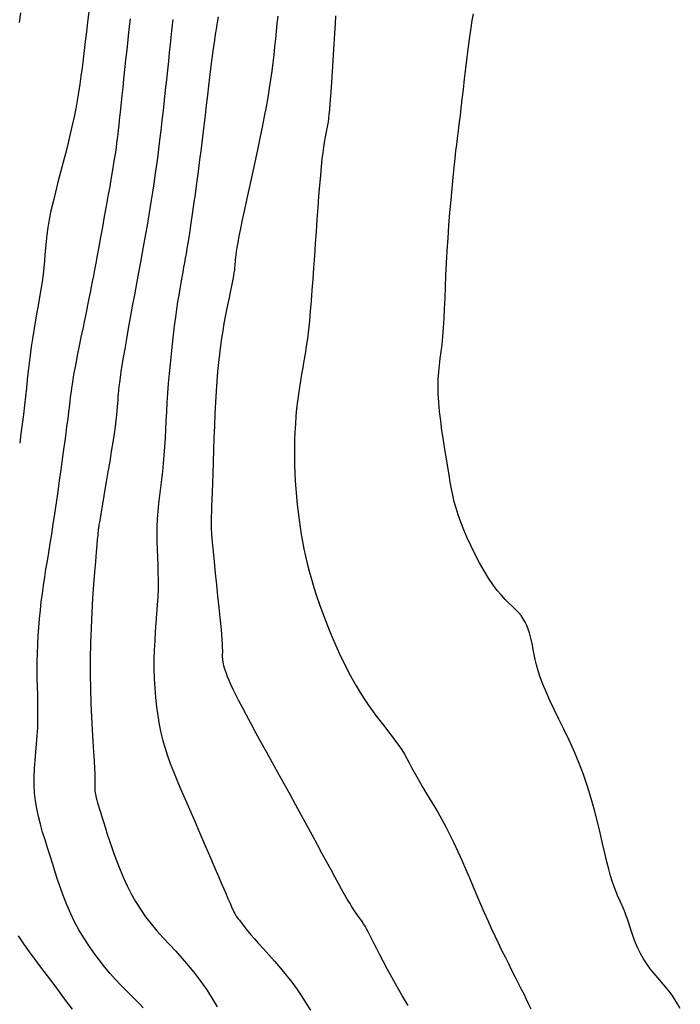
# Model space of a CAD drawing. Header units: millimetres. Extents: x 32690613 to 32693367, y 5343692 to 5344708.
# Tile 276 of 656: x 32692693 to 32692698, y 5344011 to 5344018. Entities that reach past the tile are written whole.
import ezdxf

# ---------------------------------------------------------------- set-up
doc = ezdxf.new("R2010")
doc.units = ezdxf.units.MM
doc.header["$LTSCALE"] = 20
for name, color, linetype in [('02-DGM_HL_492.50', 92, 'Continuous'), ('02-DGM_HL_493.00', 102, 'Continuous'), ('02-DGM_HL_493.50', 112, 'Continuous'), ('02-DGM_HL_494.00', 122, 'Continuous'), ('02-DGM_HL_494.50', 132, 'Continuous'), ('02-DGM_HL_495.00', 142, 'Continuous'), ('02-DGM_HL_495.50', 152, 'Continuous'), ('02-DGM_HL_496.00', 162, 'Continuous')]:
    doc.layers.add(name, color=color, linetype=linetype)

msp = doc.modelspace()

# ---------------------------------------------------------------- linework, layer by layer
at = {"layer": '02-DGM_HL_492.50', "elevation": 492.5, "flags": 128}
msp.add_lwpolyline([(32692698.1605, 5344010.7783), (32692698.1399, 5344010.814), (32692698.1193, 5344010.8479), (32692698.0974, 5344010.8808), (32692698.0729, 5344010.9136), (32692698.0461, 5344010.9465), (32692698.0178, 5344010.9797), (32692697.9888, 5344011.0135), (32692697.9596, 5344011.0481), (32692697.9311, 5344011.0837), (32692697.9039, 5344011.1207), (32692697.8787, 5344011.1591), (32692697.8561, 5344011.1991), (32692697.8361, 5344011.24), (32692697.8184, 5344011.2812), (32692697.8027, 5344011.3218), (32692697.7889, 5344011.361), (32692697.7767, 5344011.3981), (32692697.7658, 5344011.4324), (32692697.756, 5344011.463), (32692697.7471, 5344011.4894), (32692697.739, 5344011.5122), (32692697.7313, 5344011.5322), (32692697.7239, 5344011.5501), (32692697.7166, 5344011.5668), (32692697.7092, 5344011.583), (32692697.7014, 5344011.5996), (32692697.6931, 5344011.6174), (32692697.6841, 5344011.6371), (32692697.6744, 5344011.6596), (32692697.6639, 5344011.6858), (32692697.6526, 5344011.7165), (32692697.6405, 5344011.7527), (32692697.6276, 5344011.7952), (32692697.6138, 5344011.8448), (32692697.5991, 5344011.9025), (32692697.5835, 5344011.9686), (32692697.5667, 5344012.0424), (32692697.5482, 5344012.1224), (32692697.5279, 5344012.2074), (32692697.5053, 5344012.2959), (32692697.4801, 5344012.3868), (32692697.452, 5344012.4786), (32692697.4206, 5344012.5701), (32692697.3858, 5344012.66), (32692697.3485, 5344012.7478), (32692697.3098, 5344012.8329), (32692697.2709, 5344012.9148), (32692697.2327, 5344012.993), (32692697.1964, 5344013.0671), (32692697.1631, 5344013.1365), (32692697.134, 5344013.2008), (32692697.1098, 5344013.2595), (32692697.0901, 5344013.3132), (32692697.0742, 5344013.3622), (32692697.0616, 5344013.4073), (32692697.0515, 5344013.4488), (32692697.0432, 5344013.4873), (32692697.036, 5344013.5235), (32692697.0294, 5344013.5577), (32692697.0226, 5344013.5906), (32692697.0153, 5344013.6221), (32692697.0072, 5344013.6523), (32692696.9979, 5344013.6812), (32692696.9872, 5344013.7089), (32692696.9747, 5344013.7353), (32692696.9601, 5344013.7604), (32692696.9431, 5344013.7844), (32692696.9235, 5344013.8073), (32692696.9014, 5344013.83), (32692696.877, 5344013.8537), (32692696.8505, 5344013.8792), (32692696.8221, 5344013.9078), (32692696.7921, 5344013.9403), (32692696.7606, 5344013.9778), (32692696.7278, 5344014.0215), (32692696.6941, 5344014.0718), (32692696.6599, 5344014.1278), (32692696.626, 5344014.188), (32692696.593, 5344014.2509), (32692696.5614, 5344014.315), (32692696.5319, 5344014.3789), (32692696.5052, 5344014.441), (32692696.4818, 5344014.5), (32692696.4623, 5344014.5548), (32692696.446, 5344014.6063), (32692696.4325, 5344014.6557), (32692696.421, 5344014.7045), (32692696.411, 5344014.754), (32692696.4017, 5344014.8054), (32692696.3925, 5344014.8601), (32692696.3828, 5344014.9195), (32692696.3721, 5344014.9844), (32692696.3608, 5344015.0538), (32692696.3493, 5344015.1262), (32692696.3383, 5344015.2001), (32692696.3283, 5344015.274), (32692696.3198, 5344015.3465), (32692696.3133, 5344015.416), (32692696.3094, 5344015.4812), (32692696.3084, 5344015.541), (32692696.31, 5344015.5963), (32692696.3137, 5344015.6487), (32692696.3189, 5344015.6997), (32692696.3252, 5344015.7507), (32692696.3319, 5344015.8032), (32692696.3386, 5344015.8588), (32692696.3447, 5344015.9188), (32692696.3499, 5344015.9845), (32692696.3542, 5344016.0557), (32692696.358, 5344016.132), (32692696.3615, 5344016.2129), (32692696.3651, 5344016.298), (32692696.3689, 5344016.3869), (32692696.3733, 5344016.4791), (32692696.3785, 5344016.5741), (32692696.3847, 5344016.6713), (32692696.3918, 5344016.7693), (32692696.3995, 5344016.8664), (32692696.4076, 5344016.961), (32692696.4158, 5344017.0514), (32692696.4239, 5344017.1359), (32692696.4317, 5344017.213), (32692696.4389, 5344017.2809), (32692696.4453, 5344017.3388), (32692696.4512, 5344017.3885), (32692696.4566, 5344017.4329), (32692696.462, 5344017.4744), (32692696.4673, 5344017.5159), (32692696.473, 5344017.56), (32692696.4792, 5344017.6094), (32692696.4861, 5344017.6667), (32692696.4938, 5344017.7338), (32692696.5024, 5344017.8088), (32692696.5116, 5344017.8892), (32692696.5212, 5344017.9724), (32692696.531, 5344018.0556), (32692696.541, 5344018.1363), (32692696.5508, 5344018.2118), (32692696.5603, 5344018.2795), (32692696.5694, 5344018.3373), (32692696.578, 5344018.3859)], dxfattribs=at)
at = {"layer": '02-DGM_HL_493.00', "elevation": 493, "flags": 128}
msp.add_lwpolyline([(32692695.5251, 5344018.3724), (32692695.521, 5344018.3094), (32692695.5165, 5344018.236), (32692695.5115, 5344018.1554), (32692695.5062, 5344018.0709), (32692695.5008, 5344017.9856), (32692695.4955, 5344017.9028), (32692695.4904, 5344017.8257), (32692695.4856, 5344017.7574), (32692695.4813, 5344017.7005), (32692695.4774, 5344017.654), (32692695.4738, 5344017.6162), (32692695.4703, 5344017.5856), (32692695.467, 5344017.5604), (32692695.4635, 5344017.539), (32692695.46, 5344017.5198), (32692695.4562, 5344017.501), (32692695.452, 5344017.4811), (32692695.4476, 5344017.4589), (32692695.4428, 5344017.4335), (32692695.4377, 5344017.4036), (32692695.4323, 5344017.3683), (32692695.4266, 5344017.3264), (32692695.4208, 5344017.277), (32692695.4147, 5344017.2189), (32692695.4083, 5344017.1515), (32692695.4019, 5344017.0759), (32692695.3953, 5344016.9936), (32692695.3887, 5344016.9062), (32692695.382, 5344016.8152), (32692695.3754, 5344016.722), (32692695.3689, 5344016.6283), (32692695.3625, 5344016.5356), (32692695.3562, 5344016.4451), (32692695.35, 5344016.3574), (32692695.3438, 5344016.2728), (32692695.3375, 5344016.1915), (32692695.3309, 5344016.1138), (32692695.3241, 5344016.0399), (32692695.3169, 5344015.9703), (32692695.3091, 5344015.9051), (32692695.3009, 5344015.8445), (32692695.2922, 5344015.7877), (32692695.2832, 5344015.7339), (32692695.2741, 5344015.6821), (32692695.2652, 5344015.6316), (32692695.2564, 5344015.5813), (32692695.2481, 5344015.5305), (32692695.2403, 5344015.4782), (32692695.2332, 5344015.4238), (32692695.227, 5344015.3673), (32692695.2216, 5344015.309), (32692695.2171, 5344015.2493), (32692695.2136, 5344015.1885), (32692695.2112, 5344015.1268), (32692695.2099, 5344015.0645), (32692695.2098, 5344015.002), (32692695.2109, 5344014.9395), (32692695.2132, 5344014.8773), (32692695.2166, 5344014.8154), (32692695.2209, 5344014.754), (32692695.2261, 5344014.6934), (32692695.2321, 5344014.6336), (32692695.2388, 5344014.5749), (32692695.2461, 5344014.5173), (32692695.254, 5344014.461), (32692695.2626, 5344014.4056), (32692695.2721, 5344014.3506), (32692695.2827, 5344014.2954), (32692695.2946, 5344014.2396), (32692695.308, 5344014.1827), (32692695.3231, 5344014.1241), (32692695.34, 5344014.0635), (32692695.359, 5344014.0005), (32692695.3799, 5344013.9354), (32692695.4025, 5344013.869), (32692695.4266, 5344013.8018), (32692695.452, 5344013.7344), (32692695.4784, 5344013.6674), (32692695.5058, 5344013.6014), (32692695.5339, 5344013.5371), (32692695.5625, 5344013.4749), (32692695.5917, 5344013.4149), (32692695.6213, 5344013.3571), (32692695.6513, 5344013.3016), (32692695.6817, 5344013.2482), (32692695.7125, 5344013.1971), (32692695.7436, 5344013.1481), (32692695.775, 5344013.1013), (32692695.8067, 5344013.0567), (32692695.8383, 5344013.0141), (32692695.8695, 5344012.9733), (32692695.9001, 5344012.9342), (32692695.9295, 5344012.8966), (32692695.9576, 5344012.8602), (32692695.9839, 5344012.825), (32692696.0082, 5344012.7908), (32692696.0303, 5344012.7572), (32692696.0505, 5344012.7241), (32692696.0695, 5344012.691), (32692696.088, 5344012.6574), (32692696.1064, 5344012.6231), (32692696.1255, 5344012.5876), (32692696.1457, 5344012.5505), (32692696.1677, 5344012.5115), (32692696.1919, 5344012.4702), (32692696.2182, 5344012.4265), (32692696.2461, 5344012.3803), (32692696.2754, 5344012.3315), (32692696.3056, 5344012.2801), (32692696.3364, 5344012.2259), (32692696.3676, 5344012.1689), (32692696.3986, 5344012.109), (32692696.4292, 5344012.0463), (32692696.4594, 5344011.9813), (32692696.4893, 5344011.9145), (32692696.5187, 5344011.8468), (32692696.5477, 5344011.7786), (32692696.5764, 5344011.7107), (32692696.6048, 5344011.6437), (32692696.6329, 5344011.5782), (32692696.6606, 5344011.5148), (32692696.6881, 5344011.4534), (32692696.7152, 5344011.394), (32692696.742, 5344011.3365), (32692696.7685, 5344011.2806), (32692696.7946, 5344011.2265), (32692696.8204, 5344011.1738), (32692696.8459, 5344011.1226), (32692696.871, 5344011.0728), (32692696.8954, 5344011.0245), (32692696.9191, 5344010.9779), (32692696.9417, 5344010.9333), (32692696.9629, 5344010.8907), (32692696.9827, 5344010.8505), (32692697.0007, 5344010.8129), (32692697.0168, 5344010.7779)], dxfattribs=at)
at = {"layer": '02-DGM_HL_493.50', "elevation": 493.5, "flags": 128}
msp.add_lwpolyline([(32692696.0798, 5344010.8037), (32692696.0365, 5344010.8746), (32692695.9954, 5344010.9451), (32692695.957, 5344011.0135), (32692695.9219, 5344011.0781), (32692695.8905, 5344011.1372), (32692695.8632, 5344011.1896), (32692695.8397, 5344011.2354), (32692695.8195, 5344011.2754), (32692695.8021, 5344011.3101), (32692695.7869, 5344011.3402), (32692695.7735, 5344011.3663), (32692695.7613, 5344011.3891), (32692695.75, 5344011.4092), (32692695.7389, 5344011.4273), (32692695.7278, 5344011.444), (32692695.7166, 5344011.4602), (32692695.705, 5344011.4764), (32692695.6927, 5344011.4935), (32692695.6796, 5344011.5122), (32692695.6653, 5344011.5332), (32692695.6498, 5344011.5573), (32692695.6327, 5344011.585), (32692695.6139, 5344011.6166), (32692695.5933, 5344011.6523), (32692695.5708, 5344011.6923), (32692695.5461, 5344011.7367), (32692695.5191, 5344011.7857), (32692695.4897, 5344011.8395), (32692695.4578, 5344011.8982), (32692695.4232, 5344011.9619), (32692695.3862, 5344012.0301), (32692695.3472, 5344012.1021), (32692695.3064, 5344012.1772), (32692695.2641, 5344012.255), (32692695.2207, 5344012.3346), (32692695.1765, 5344012.4155), (32692695.1317, 5344012.497), (32692695.0868, 5344012.5786), (32692695.0423, 5344012.6592), (32692694.9986, 5344012.7383), (32692694.9563, 5344012.8149), (32692694.9161, 5344012.8883), (32692694.8783, 5344012.9575), (32692694.8435, 5344013.022), (32692694.8123, 5344013.0807), (32692694.7851, 5344013.1331), (32692694.7617, 5344013.1796), (32692694.7417, 5344013.2206), (32692694.7248, 5344013.2567), (32692694.7107, 5344013.2885), (32692694.6991, 5344013.3164), (32692694.6896, 5344013.3409), (32692694.6819, 5344013.3627), (32692694.6757, 5344013.3822), (32692694.6708, 5344013.3997), (32692694.6671, 5344013.4155), (32692694.6644, 5344013.4298), (32692694.6625, 5344013.443), (32692694.6615, 5344013.4552), (32692694.661, 5344013.4667), (32692694.661, 5344013.4778), (32692694.6612, 5344013.4891), (32692694.6616, 5344013.5018), (32692694.6617, 5344013.5177), (32692694.6612, 5344013.5383), (32692694.6601, 5344013.5654), (32692694.6579, 5344013.6005), (32692694.6544, 5344013.6452), (32692694.6493, 5344013.7014), (32692694.6425, 5344013.7696), (32692694.6344, 5344013.8477), (32692694.6254, 5344013.9324), (32692694.616, 5344014.0206), (32692694.6067, 5344014.1092), (32692694.5979, 5344014.195), (32692694.5902, 5344014.2748), (32692694.584, 5344014.3454), (32692694.5797, 5344014.4048), (32692694.5772, 5344014.455), (32692694.5761, 5344014.4988), (32692694.5763, 5344014.5394), (32692694.5774, 5344014.5797), (32692694.5793, 5344014.6226), (32692694.5816, 5344014.6712), (32692694.5841, 5344014.7285), (32692694.5866, 5344014.7967), (32692694.5891, 5344014.8743), (32692694.5917, 5344014.9592), (32692694.5944, 5344015.0492), (32692694.5975, 5344015.1421), (32692694.6009, 5344015.2358), (32692694.6046, 5344015.328), (32692694.6089, 5344015.4167), (32692694.6138, 5344015.4999), (32692694.6192, 5344015.5779), (32692694.6252, 5344015.651), (32692694.6319, 5344015.72), (32692694.6391, 5344015.7851), (32692694.6468, 5344015.8471), (32692694.6552, 5344015.9063), (32692694.6642, 5344015.9633), (32692694.6737, 5344016.0185), (32692694.6836, 5344016.0717), (32692694.6936, 5344016.1225), (32692694.7035, 5344016.1706), (32692694.713, 5344016.2156), (32692694.7219, 5344016.2572), (32692694.7299, 5344016.2951), (32692694.7368, 5344016.3288), (32692694.7425, 5344016.3581), (32692694.747, 5344016.3837), (32692694.7505, 5344016.4059), (32692694.7532, 5344016.4256), (32692694.7552, 5344016.4432), (32692694.7567, 5344016.4594), (32692694.7579, 5344016.4748), (32692694.759, 5344016.4899), (32692694.7601, 5344016.5057), (32692694.7616, 5344016.5232), (32692694.7639, 5344016.5439), (32692694.7673, 5344016.5692), (32692694.7722, 5344016.6005), (32692694.7789, 5344016.6392), (32692694.7879, 5344016.6865), (32692694.7994, 5344016.7441), (32692694.8136, 5344016.8125), (32692694.8303, 5344016.8904), (32692694.8487, 5344016.9755), (32692694.8684, 5344017.0658), (32692694.8887, 5344017.1592), (32692694.9091, 5344017.2534), (32692694.9291, 5344017.3465), (32692694.9479, 5344017.4362), (32692694.9653, 5344017.5209), (32692694.981, 5344017.6008), (32692694.9953, 5344017.6764), (32692695.0083, 5344017.7484), (32692695.0198, 5344017.8173), (32692695.0302, 5344017.8837), (32692695.0394, 5344017.9482), (32692695.0475, 5344018.0115), (32692695.0546, 5344018.074), (32692695.061, 5344018.1356), (32692695.067, 5344018.1962), (32692695.0729, 5344018.2556), (32692695.079, 5344018.3136), (32692695.0856, 5344018.37)], dxfattribs=at)
at = {"layer": '02-DGM_HL_494.00', "elevation": 494, "flags": 128}
msp.add_lwpolyline([(32692694.6269, 5344018.3649), (32692694.6225, 5344018.337), (32692694.6173, 5344018.3051), (32692694.6114, 5344018.2691), (32692694.605, 5344018.2289), (32692694.5981, 5344018.1847), (32692694.5909, 5344018.1365), (32692694.5835, 5344018.0842), (32692694.5759, 5344018.028), (32692694.5682, 5344017.9677), (32692694.5605, 5344017.9036), (32692694.5525, 5344017.8358), (32692694.5443, 5344017.7644), (32692694.5357, 5344017.6895), (32692694.5266, 5344017.6112), (32692694.5171, 5344017.5298), (32692694.5069, 5344017.4453), (32692694.496, 5344017.358), (32692694.4847, 5344017.2693), (32692694.473, 5344017.1805), (32692694.4614, 5344017.0932), (32692694.4499, 5344017.0087), (32692694.4388, 5344016.9286), (32692694.4282, 5344016.8543), (32692694.4185, 5344016.7873), (32692694.4097, 5344016.7285), (32692694.4018, 5344016.6771), (32692694.3946, 5344016.6318), (32692694.3878, 5344016.5911), (32692694.3814, 5344016.5538), (32692694.3752, 5344016.5185), (32692694.3689, 5344016.4839), (32692694.3624, 5344016.4486), (32692694.3556, 5344016.4114), (32692694.3484, 5344016.3719), (32692694.341, 5344016.3297), (32692694.3333, 5344016.2844), (32692694.3253, 5344016.2359), (32692694.3171, 5344016.1836), (32692694.3088, 5344016.1273), (32692694.3003, 5344016.0667), (32692694.2917, 5344016.0017), (32692694.2832, 5344015.9327), (32692694.2748, 5344015.8609), (32692694.2668, 5344015.7868), (32692694.2591, 5344015.7114), (32692694.252, 5344015.6356), (32692694.2456, 5344015.5601), (32692694.24, 5344015.4858), (32692694.2353, 5344015.4134), (32692694.2313, 5344015.3429), (32692694.2277, 5344015.274), (32692694.2243, 5344015.2067), (32692694.2208, 5344015.1406), (32692694.2169, 5344015.0758), (32692694.2124, 5344015.0118), (32692694.207, 5344014.9487), (32692694.2006, 5344014.8863), (32692694.1935, 5344014.8244), (32692694.1861, 5344014.7631), (32692694.1787, 5344014.7024), (32692694.1719, 5344014.6422), (32692694.1659, 5344014.5825), (32692694.1612, 5344014.5234), (32692694.1583, 5344014.4647), (32692694.1574, 5344014.4065), (32692694.158, 5344014.3485), (32692694.1598, 5344014.2905), (32692694.1621, 5344014.2323), (32692694.1645, 5344014.1735), (32692694.1665, 5344014.1139), (32692694.1676, 5344014.0533), (32692694.1672, 5344013.9914), (32692694.165, 5344013.928), (32692694.1613, 5344013.8633), (32692694.1566, 5344013.7971), (32692694.1515, 5344013.7296), (32692694.1464, 5344013.661), (32692694.1418, 5344013.5912), (32692694.1383, 5344013.5204), (32692694.1363, 5344013.4486), (32692694.1363, 5344013.376), (32692694.1382, 5344013.303), (32692694.1422, 5344013.2303), (32692694.148, 5344013.1582), (32692694.1557, 5344013.0875), (32692694.1652, 5344013.0186), (32692694.1765, 5344012.952), (32692694.1896, 5344012.8884), (32692694.2045, 5344012.8279), (32692694.2212, 5344012.7695), (32692694.24, 5344012.7117), (32692694.2612, 5344012.6533), (32692694.2848, 5344012.5928), (32692694.3111, 5344012.5289), (32692694.3402, 5344012.4602), (32692694.3725, 5344012.3853), (32692694.4078, 5344012.3035), (32692694.4453, 5344012.2165), (32692694.484, 5344012.1268), (32692694.5228, 5344012.0368), (32692694.5606, 5344011.9489), (32692694.5966, 5344011.8656), (32692694.6295, 5344011.7892), (32692694.6583, 5344011.7222), (32692694.6823, 5344011.6663), (32692694.7018, 5344011.621), (32692694.7175, 5344011.5848), (32692694.7299, 5344011.5565), (32692694.7397, 5344011.5347), (32692694.7475, 5344011.5181), (32692694.7539, 5344011.5054), (32692694.7595, 5344011.4953), (32692694.7649, 5344011.4867), (32692694.7702, 5344011.4791), (32692694.7753, 5344011.4723), (32692694.7804, 5344011.4661), (32692694.7854, 5344011.4602), (32692694.7903, 5344011.4545), (32692694.7951, 5344011.4486), (32692694.7999, 5344011.4424), (32692694.8048, 5344011.4355), (32692694.8105, 5344011.4274), (32692694.8176, 5344011.4173), (32692694.8271, 5344011.4045), (32692694.8397, 5344011.3884), (32692694.8562, 5344011.3683), (32692694.8773, 5344011.3435), (32692694.9038, 5344011.3132), (32692694.9361, 5344011.2771), (32692694.9734, 5344011.2357), (32692695.0144, 5344011.1899), (32692695.0578, 5344011.1407), (32692695.1023, 5344011.0888), (32692695.1467, 5344011.0351), (32692695.1897, 5344010.9805), (32692695.2301, 5344010.9259), (32692695.2669, 5344010.8719), (32692695.3008, 5344010.8186), (32692695.3327, 5344010.7661)], dxfattribs=at)
at = {"layer": '02-DGM_HL_494.50', "elevation": 494.5, "flags": 128}
msp.add_lwpolyline([(32692694.2798, 5344018.3441), (32692694.2752, 5344018.302), (32692694.2704, 5344018.2562), (32692694.2651, 5344018.2063), (32692694.2594, 5344018.1517), (32692694.2532, 5344018.0917), (32692694.2463, 5344018.0261), (32692694.239, 5344017.9558), (32692694.2312, 5344017.8818), (32692694.223, 5344017.8052), (32692694.2145, 5344017.7272), (32692694.2059, 5344017.6488), (32692694.1971, 5344017.5711), (32692694.1883, 5344017.4952), (32692694.1796, 5344017.422), (32692694.1708, 5344017.3514), (32692694.162, 5344017.2829), (32692694.153, 5344017.2163), (32692694.1439, 5344017.1512), (32692694.1346, 5344017.0871), (32692694.1251, 5344017.0238), (32692694.1152, 5344016.9608), (32692694.1049, 5344016.8977), (32692694.0942, 5344016.8341), (32692694.083, 5344016.7693), (32692694.0712, 5344016.7028), (32692694.0589, 5344016.634), (32692694.0458, 5344016.5624), (32692694.0321, 5344016.4873), (32692694.0176, 5344016.4083), (32692694.0023, 5344016.3251), (32692693.9865, 5344016.239), (32692693.9706, 5344016.1518), (32692693.9548, 5344016.0651), (32692693.9396, 5344015.9808), (32692693.9253, 5344015.9004), (32692693.9123, 5344015.8257), (32692693.9008, 5344015.7585), (32692693.8911, 5344015.6999), (32692693.8832, 5344015.6494), (32692693.8767, 5344015.6059), (32692693.8716, 5344015.5684), (32692693.8676, 5344015.5357), (32692693.8646, 5344015.5069), (32692693.8622, 5344015.4809), (32692693.8603, 5344015.4566), (32692693.8588, 5344015.4329), (32692693.8572, 5344015.4086), (32692693.8554, 5344015.3823), (32692693.8529, 5344015.3527), (32692693.8496, 5344015.3186), (32692693.845, 5344015.2786), (32692693.839, 5344015.2313), (32692693.8312, 5344015.1756), (32692693.8214, 5344015.1108), (32692693.81, 5344015.0388), (32692693.7975, 5344014.9625), (32692693.7845, 5344014.8845), (32692693.7715, 5344014.8074), (32692693.759, 5344014.7341), (32692693.7476, 5344014.6672), (32692693.7377, 5344014.6094), (32692693.7297, 5344014.5627), (32692693.7236, 5344014.5265), (32692693.719, 5344014.4993), (32692693.7157, 5344014.4796), (32692693.7135, 5344014.466), (32692693.7121, 5344014.4573), (32692693.7113, 5344014.4518), (32692693.7108, 5344014.4482), (32692693.7104, 5344014.4451), (32692693.7098, 5344014.4404), (32692693.709, 5344014.4322), (32692693.7077, 5344014.4186), (32692693.7057, 5344014.3975), (32692693.703, 5344014.367), (32692693.6993, 5344014.325), (32692693.6944, 5344014.2696), (32692693.6884, 5344014.1995), (32692693.6814, 5344014.1161), (32692693.6742, 5344014.0215), (32692693.667, 5344013.9178), (32692693.6603, 5344013.8072), (32692693.6547, 5344013.6918), (32692693.6507, 5344013.5736), (32692693.6485, 5344013.4548), (32692693.6487, 5344013.3373), (32692693.6509, 5344013.2228), (32692693.6545, 5344013.1124), (32692693.6592, 5344013.0077), (32692693.6644, 5344012.91), (32692693.6697, 5344012.8207), (32692693.6746, 5344012.7411), (32692693.6785, 5344012.6727), (32692693.6813, 5344012.6163), (32692693.6829, 5344012.5708), (32692693.6837, 5344012.5348), (32692693.684, 5344012.5066), (32692693.6839, 5344012.4848), (32692693.6838, 5344012.4677), (32692693.6839, 5344012.4539), (32692693.6845, 5344012.4417), (32692693.6858, 5344012.4299), (32692693.6879, 5344012.4177), (32692693.6909, 5344012.4045), (32692693.6948, 5344012.3897), (32692693.6996, 5344012.3729), (32692693.7054, 5344012.3534), (32692693.7123, 5344012.3307), (32692693.7202, 5344012.3043), (32692693.7294, 5344012.2736), (32692693.7398, 5344012.2388), (32692693.7515, 5344012.2002), (32692693.7646, 5344012.1579), (32692693.7792, 5344012.1121), (32692693.7954, 5344012.0631), (32692693.8133, 5344012.0112), (32692693.833, 5344011.9564), (32692693.8545, 5344011.8992), (32692693.878, 5344011.8401), (32692693.9038, 5344011.7796), (32692693.9319, 5344011.7186), (32692693.9625, 5344011.6576), (32692693.9959, 5344011.5972), (32692694.0321, 5344011.5381), (32692694.0713, 5344011.481), (32692694.1137, 5344011.4261), (32692694.1586, 5344011.3731), (32692694.2056, 5344011.3211), (32692694.254, 5344011.2692), (32692694.3031, 5344011.2168), (32692694.3524, 5344011.163), (32692694.4012, 5344011.107), (32692694.449, 5344011.048), (32692694.4952, 5344010.9857), (32692694.5394, 5344010.9212), (32692694.5812, 5344010.856), (32692694.6204, 5344010.7919)], dxfattribs=at)
at = {"layer": '02-DGM_HL_495.00', "elevation": 495, "flags": 128}
msp.add_lwpolyline([(32692694.0533, 5344010.7858), (32692694.0219, 5344010.8179), (32692693.9887, 5344010.8509), (32692693.9538, 5344010.8856), (32692693.9173, 5344010.9223), (32692693.8793, 5344010.9616), (32692693.84, 5344011.004), (32692693.7996, 5344011.0497), (32692693.7585, 5344011.0987), (32692693.7174, 5344011.1506), (32692693.6767, 5344011.2051), (32692693.6369, 5344011.2618), (32692693.5988, 5344011.3204), (32692693.5628, 5344011.3806), (32692693.5295, 5344011.4421), (32692693.4992, 5344011.5044), (32692693.4718, 5344011.5675), (32692693.4467, 5344011.631), (32692693.4236, 5344011.6947), (32692693.4021, 5344011.7584), (32692693.3816, 5344011.8218), (32692693.3618, 5344011.8847), (32692693.3423, 5344011.947), (32692693.3227, 5344012.0083), (32692693.3034, 5344012.0689), (32692693.285, 5344012.129), (32692693.2679, 5344012.1887), (32692693.2527, 5344012.2484), (32692693.2398, 5344012.3082), (32692693.2298, 5344012.3683), (32692693.2232, 5344012.4289), (32692693.2202, 5344012.4902), (32692693.2204, 5344012.5522), (32692693.223, 5344012.6146), (32692693.2273, 5344012.6774), (32692693.2325, 5344012.7404), (32692693.238, 5344012.8034), (32692693.2431, 5344012.8664), (32692693.2469, 5344012.9293), (32692693.2489, 5344012.9918), (32692693.2494, 5344013.0541), (32692693.2488, 5344013.1164), (32692693.2475, 5344013.1788), (32692693.2459, 5344013.2414), (32692693.2443, 5344013.3044), (32692693.2433, 5344013.3679), (32692693.2433, 5344013.4322), (32692693.2444, 5344013.4971), (32692693.2469, 5344013.5626), (32692693.2505, 5344013.6284), (32692693.2551, 5344013.6943), (32692693.2608, 5344013.7599), (32692693.2673, 5344013.8251), (32692693.2746, 5344013.8895), (32692693.2827, 5344013.953), (32692693.2914, 5344014.0154), (32692693.3007, 5344014.0773), (32692693.3105, 5344014.1396), (32692693.3208, 5344014.2029), (32692693.3316, 5344014.2682), (32692693.3428, 5344014.3362), (32692693.3543, 5344014.4076), (32692693.3662, 5344014.4833), (32692693.3783, 5344014.5636), (32692693.3906, 5344014.6473), (32692693.4027, 5344014.7325), (32692693.4146, 5344014.8175), (32692693.426, 5344014.9007), (32692693.4368, 5344014.9802), (32692693.4469, 5344015.0543), (32692693.4559, 5344015.1213), (32692693.4638, 5344015.1799), (32692693.4707, 5344015.2307), (32692693.4766, 5344015.2746), (32692693.4817, 5344015.3126), (32692693.4861, 5344015.3457), (32692693.4899, 5344015.3749), (32692693.4932, 5344015.4012), (32692693.4961, 5344015.4256), (32692693.4988, 5344015.4491), (32692693.5014, 5344015.4726), (32692693.5044, 5344015.4973), (32692693.5079, 5344015.5243), (32692693.5122, 5344015.5544), (32692693.5176, 5344015.5888), (32692693.5243, 5344015.6286), (32692693.5327, 5344015.6747), (32692693.5428, 5344015.7277), (32692693.5545, 5344015.7865), (32692693.5671, 5344015.8491), (32692693.5804, 5344015.9139), (32692693.5939, 5344015.9791), (32692693.6072, 5344016.043), (32692693.6198, 5344016.1038), (32692693.6314, 5344016.1598), (32692693.6416, 5344016.2098), (32692693.6507, 5344016.2552), (32692693.6591, 5344016.2979), (32692693.6672, 5344016.3399), (32692693.6753, 5344016.383), (32692693.6839, 5344016.4292), (32692693.6934, 5344016.4804), (32692693.7041, 5344016.5387), (32692693.7163, 5344016.6051), (32692693.7297, 5344016.6783), (32692693.7439, 5344016.7559), (32692693.7585, 5344016.8358), (32692693.773, 5344016.9158), (32692693.787, 5344016.9937), (32692693.8001, 5344017.0673), (32692693.8118, 5344017.1342), (32692693.8219, 5344017.193), (32692693.8304, 5344017.2443), (32692693.8376, 5344017.2894), (32692693.8437, 5344017.3295), (32692693.8489, 5344017.3658), (32692693.8534, 5344017.3997), (32692693.8576, 5344017.4324), (32692693.8615, 5344017.4651), (32692693.8654, 5344017.499), (32692693.8694, 5344017.5348), (32692693.8736, 5344017.5731), (32692693.8781, 5344017.6145), (32692693.8829, 5344017.6596), (32692693.8881, 5344017.7091), (32692693.8938, 5344017.7634), (32692693.9, 5344017.8233), (32692693.9068, 5344017.8889), (32692693.9142, 5344017.9596), (32692693.9221, 5344018.0341), (32692693.9303, 5344018.1113), (32692693.9389, 5344018.19), (32692693.9476, 5344018.2693), (32692693.9565, 5344018.3478)], dxfattribs=at)
at = {"layer": '02-DGM_HL_495.50', "elevation": 495.5, "flags": 128}
for points in [[(32692693.6378, 5344018.4016), (32692693.6286, 5344018.3234), (32692693.6198, 5344018.2483), (32692693.6113, 5344018.1761), (32692693.603, 5344018.1065), (32692693.5948, 5344018.0392), (32692693.5865, 5344017.9739), (32692693.5779, 5344017.9102), (32692693.5689, 5344017.8479), (32692693.5593, 5344017.7864), (32692693.549, 5344017.7251), (32692693.5377, 5344017.6633), (32692693.5254, 5344017.6005), (32692693.5117, 5344017.5361), (32692693.4966, 5344017.4693), (32692693.4799, 5344017.3997), (32692693.4615, 5344017.3268), (32692693.442, 5344017.2516), (32692693.4219, 5344017.1751), (32692693.4018, 5344017.0986), (32692693.3825, 5344017.0231), (32692693.3646, 5344016.9497), (32692693.3486, 5344016.8796), (32692693.3352, 5344016.814), (32692693.3247, 5344016.7536), (32692693.3169, 5344016.6977), (32692693.311, 5344016.6451), (32692693.3064, 5344016.5947), (32692693.3025, 5344016.5455), (32692693.2985, 5344016.4963), (32692693.294, 5344016.4459), (32692693.2882, 5344016.3934), (32692693.2806, 5344016.3378), (32692693.2715, 5344016.2794), (32692693.2613, 5344016.2188), (32692693.2503, 5344016.1566), (32692693.2389, 5344016.0932), (32692693.2276, 5344016.0293), (32692693.2166, 5344015.9654), (32692693.2065, 5344015.902), (32692693.1974, 5344015.8395), (32692693.1892, 5344015.7777), (32692693.1817, 5344015.716), (32692693.1747, 5344015.654), (32692693.1678, 5344015.5912), (32692693.161, 5344015.527), (32692693.1538, 5344015.4611), (32692693.146, 5344015.393), (32692693.1376, 5344015.3224), (32692693.1286, 5344015.2499), (32692693.1191, 5344015.1764), (32692693.1094, 5344015.1029)], [(32692693.0966, 5344011.3344), (32692693.1326, 5344011.2824), (32692693.1741, 5344011.2244), (32692693.2198, 5344011.1619), (32692693.2685, 5344011.0964), (32692693.3187, 5344011.0294), (32692693.3693, 5344010.9623), (32692693.4188, 5344010.8967), (32692693.4659, 5344010.834), (32692693.5097, 5344010.7754)]]:
    msp.add_lwpolyline(points, dxfattribs=at)
at = {"layer": '02-DGM_HL_496.00', "elevation": 496, "flags": 128}
msp.add_lwpolyline([(32692693.1068, 5344018.3203), (32692693.1171, 5344018.395)], dxfattribs=at)

doc.saveas('drawing.dxf')
